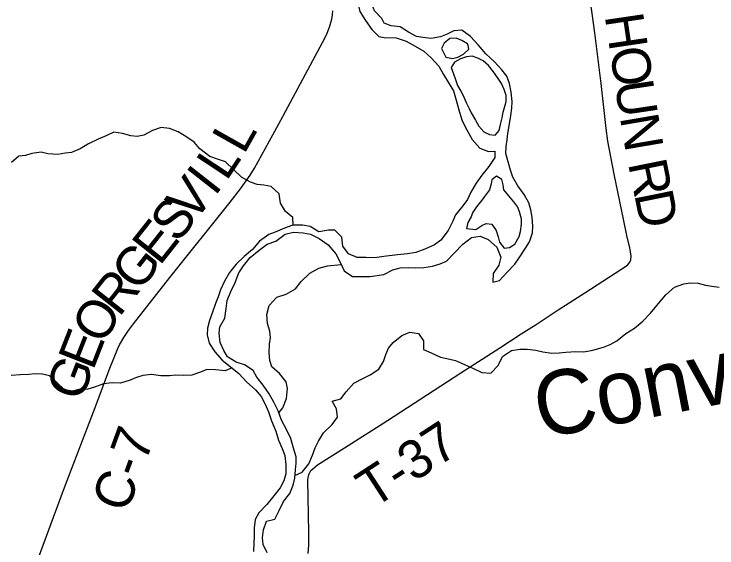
# Model space of a CAD drawing. Extents: x 114843 to 284848, y 317643 to 566895.
# Drawn here: x 133165 to 138651, y 419999 to 424165 of the extents above; entities that cross this region are included whole.
import ezdxf

# ---------------------------------------------------------------- set-up
doc = ezdxf.new("R2010")
doc.units = 0
for name, color, linetype in [('GM_X_County_Road', 7, 'Continuous'), ('GM_X_County_Road_Text', 7, 'Continuous'), ('GM_X_Major_River', 7, 'Continuous'), ('GM_X_Minor_River', 7, 'Continuous'), ('GM_X_Minor_River_Text', 7, 'Continuous'), ('GM_X_Township_Road', 7, 'Continuous'), ('GM_X_Township_Road_Text', 7, 'Continuous')]:
    doc.layers.add(name, color=color, linetype=linetype)

msp = doc.modelspace()

# ---------------------------------------------------------------- linework, layer by layer
at = {"layer": 'GM_X_County_Road'}
msp.add_lwpolyline([(133257.1, 419653.4), (133472.8, 420237.9), (133567.7, 420492.1), (133799, 421095.8), (133914, 421402.6), (133974.5, 421555.1), (133988.3, 421584.7), (134021.7, 421641.2), (134058.5, 421695.4), (134097.6, 421748), (134381.3, 422108.6), (134852.8, 422696.9), (134932.7, 422800.8), (135008, 422908), (135043.1, 422963.3), (135186, 423221.4), (135246.5, 423337.8), (135572.4, 423944), (135602.6, 424002.2), (135628.4, 424062.4), (135645, 424125.8), (135650.5, 424158.1), (135653.8, 424190.8)], dxfattribs=at)
at = {"layer": 'GM_X_Major_River'}
for points in [[(136054.2, 425057.7), (135950.5, 425002.2), (135900.5, 425002.4), (135842.1, 424938.4), (135823.8, 424876.3), (135813.5, 424824.1), (135795.2, 424748), (135776.8, 424683.8), (135782.5, 424615.6), (135796.3, 424545.3), (135802, 424477.1), (135809.7, 424410.9), (135825.5, 424356.7), (135841.2, 424292.4), (135851, 424240.2), (135864.8, 424186), (135908.5, 424113.6), (135956.3, 424043.2), (136012.1, 423990.9), (136054.1, 423980.7)], [(136054.3, 424093), (136034.8, 424129.2), (135979, 424189.6), (135955.2, 424251.9), (135925.5, 424324.2), (135911.8, 424390.4), (135908.1, 424458.7), (135880.6, 424585.2), (135880.8, 424635.3), (135877.1, 424707.6), (135883.4, 424767.7), (135911.7, 424821.8), (135972, 424875.7), (136055.4, 424930.7)], [(136051.6, 422131.5), (136122.1, 422168), (136178.7, 422185.3), (136246.7, 422187.6), (136296.8, 422183.8), (136362.9, 422186.1), (136430.9, 422196.4), (136490.9, 422214.7), (136540.9, 422237), (136600.7, 422299.4), (136668.5, 422370), (136734.4, 422422.4), (136802.5, 422430.7), (136864.6, 422404.9), (136932.9, 422344.9), (136965.2, 422268.8), (136949.4, 422206.5), (136903.6, 422140.1), (136901.8, 422073.8), (136953.9, 422086.1), (137011.7, 422148.5), (137073.5, 422213), (137107.4, 422263.3), (137157.2, 422337.8), (137187, 422388.1), (137210.8, 422458.4), (137214.6, 422508.6), (137208.4, 422578.9), (137198.2, 422637), (137181.9, 422691.2), (137145.7, 422757.3), (137097.4, 422823.3), (137057.1, 422891.4), (137040.9, 422947.6), (137020.6, 423011.7), (137002.4, 423075.9), (137006.2, 423132.1), (137014, 423182.3), (137017.8, 423232.5), (137031.6, 423308.9), (137043.4, 423373.2), (137049.2, 423429.4), (137053, 423481.6), (137044.7, 423555.8), (137032.5, 423622), (137012.2, 423680.2), (136972, 423730.2), (136915.7, 423792.2), (136847.4, 423854.2), (136787.1, 423924.2), (136726.8, 423990.2), (136658.6, 424038.1), (136596.5, 424033.8), (136546.6, 424007.5), (136494.6, 423987.3), (136420.6, 423974.9), (136356.5, 423982.7), (136306.4, 423990.5), (136244.2, 424022.4), (136178, 424064.3), (136108, 424072.9), (136054.3, 424093)], [(136054.1, 423980.7), (136148.2, 423979.9), (136224.4, 423954.1), (136294.6, 423914.2), (136362.8, 423876.3), (136421.1, 423822.4), (136481.4, 423758.4), (136517.7, 423694.3), (136562, 423620.2), (136594.2, 423566.1), (136610.4, 423512), (136642.8, 423399.7), (136663.1, 423331.5), (136701.4, 423255.4), (136739.7, 423185.3), (136800, 423119.2), (136868.2, 423093.4), (136918.2, 423095.6), (136918.4, 423045.4), (136870.6, 422975), (136816.8, 422908.5), (136773, 422844.1), (136731.2, 422775.7), (136703.3, 422717.4), (136667.5, 422667.1), (136611.7, 422598.6), (136589.8, 422548.3), (136552, 422475.9), (136496.2, 422401.4), (136446.3, 422363.1), (136372.4, 422330.6), (136300.4, 422304.3), (136236.3, 422294), (136158.3, 422285.6), (136051.8, 422272.7)], [(136708.3, 423918.8), (136705, 423931.9), (136658.9, 423957.8), (136614.8, 423977.7), (136566.7, 423973.5), (136520.8, 423937.2), (136500.9, 423894.9), (136535.2, 423828.8)], [(136535.2, 423828.8), (136587.3, 423819), (136629.3, 423829.2), (136673.3, 423851.5), (136715.2, 423891.8), (136708.3, 423918.8)], [(136937.2, 423239.9), (136951.7, 423256.4), (136961.5, 423302.6), (136973.4, 423354.8), (136981.2, 423399), (136997, 423453.3), (137004.9, 423483.4), (137004.8, 423529.6), (136990.6, 423575.7), (136970.4, 423623.8), (136938.2, 423669.8), (136906, 423713.9), (136867.8, 423763.9), (136827.6, 423799.9), (136785.5, 423821.8), (136739.4, 423835.7), (136695.4, 423831.5), (136649.4, 423815.2), (136603.4, 423789), (136577.5, 423746.7)], [(136577.5, 423746.7), (136587.6, 423718.6), (136607.9, 423662.5), (136626.1, 423608.4), (136652.3, 423562.3), (136670.4, 423528.3), (136694.6, 423474.1), (136716.8, 423428.1), (136733, 423394), (136767.2, 423337.9), (136791.4, 423289.8), (136831.6, 423245.8), (136875.7, 423223.9), (136919.8, 423220.1), (136937.2, 423239.9)], [(137098.9, 422649.6), (137096, 422656.7), (137065.8, 422700.8), (137025.6, 422746.8), (136987.4, 422792.8), (136983.2, 422832.9), (136971.1, 422873), (136930.9, 422901), (136895, 422870.7), (136889.1, 422840.6), (136875.2, 422794.3), (136837.4, 422742), (136815.5, 422711.8), (136775.6, 422659.4), (136743.8, 422613.2), (136731.8, 422583), (136706, 422538.7), (136696.1, 422492.5)], [(136696.1, 422492.5), (136768.2, 422484.8), (136816.2, 422515.1), (136850.2, 422531.3), (136894.2, 422525.4), (136928.4, 422475.4), (136944.6, 422427.3), (136954.8, 422385.2), (136991, 422337.1), (137033, 422343.3), (137073, 422369.6), (137106.8, 422429.9), (137118.7, 422468.1), (137124.5, 422524.3), (137126.3, 422566.5), (137110.1, 422622.6), (137098.9, 422649.6)], [(136051.8, 422272.7), (135978.4, 422263.7), (135910.3, 422265.9), (135842.2, 422264.2), (135776.2, 422292.5), (135732.4, 422354.8), (135722.7, 422423.1), (135668.9, 422477.4), (135618.8, 422479.6), (135544.6, 422465.8), (135476.7, 422508.2), (135416.7, 422518.5), (135340.5, 422518.7), (135276.3, 422492.9), (135204.1, 422463), (135153.9, 422445.2), (135079.6, 422393.3), (135027.2, 422327.3), (134960.8, 422273.3), (134898.5, 422213.4), (134846.1, 422147.4), (134807.8, 422081.3), (134777.4, 422013.2), (134759.1, 421959.1), (134736.9, 421907), (134714.5, 421838.9), (134690.2, 421772.8), (134675.9, 421712.7), (134671.7, 421660.5), (134687.4, 421596.3), (134731.2, 421527.9), (134789, 421463.5), (134852.9, 421415.1), (134920.7, 421358.7), (134982.5, 421292.3), (135048.4, 421231.9), (135094.2, 421179.6), (135122, 421125.3), (135151.8, 421061), (135173.5, 420990.7), (135209.2, 420910.4), (135229, 420840.1), (135258.7, 420773.8), (135278.5, 420719.6), (135286.2, 420647.3), (135285.9, 420577.1), (135269.6, 420521), (135241.3, 420467), (135193, 420405), (135138.6, 420337), (135076.2, 420273), (135046, 420221), (135039.7, 420156.8), (135039.4, 420090.6), (135037.2, 420036.5), (135032.9, 419970.3)], [(135141, 419959.9), (135109.2, 420024.2), (135103.4, 420076.4), (135111.7, 420140.5), (135136.1, 420208.6), (135200.2, 420224.4), (135234.6, 420290.5), (135268.9, 420360.6), (135317.3, 420422.6), (135343.6, 420488.7), (135355.9, 420542.8), (135362.2, 420609), (135366.4, 420659.1), (135366.6, 420709.2), (135346.9, 420777.5), (135325.2, 420851.8), (135291.4, 420924.1), (135253.7, 420996.5), (135226, 421068.8), (135192.2, 421137.1), (135156.4, 421201.4), (135110.6, 421267.8), (135060.8, 421332.1), (135031, 421384.4), (134963.1, 421426.8), (134899.1, 421449.1), (134831.2, 421489.4), (134803.3, 421539.7), (134773.6, 421602), (134765.9, 421674.2), (134772.1, 421724.3), (134810.5, 421790.4), (134820.8, 421866.6), (134829.1, 421930.8), (134857.5, 421998.9), (134889.8, 422071), (134920.2, 422145.1), (134956.5, 422199.1), (135008.9, 422265.1), (135077.2, 422323.1), (135141.6, 422369), (135207.8, 422392.8), (135282.1, 422446.7), (135346.3, 422462.5), (135420.4, 422456.3), (135478.4, 422446), (135546.4, 422413.7), (135616.3, 422363.3), (135676.1, 422292.8), (135709.8, 422228.5), (135741.6, 422162.2), (135807.5, 422117.8), (135879.6, 422117.6), (135945.6, 422117), (136051.6, 422131.5)]]:
    msp.add_lwpolyline(points, dxfattribs=at)
at = {"layer": 'GM_X_Minor_River'}
for points in [[(135342.5, 422518.7), (135340.8, 422576.9), (135284.9, 422625.2), (135245.1, 422689.6), (135235.4, 422761.9), (135171.6, 422818.2), (135115.6, 422830.5), (135063.5, 422834.7), (135009.5, 422852.9), (134939.5, 422891.3), (134815.9, 423012.1), (134761.9, 423030.4), (134693.9, 423052.7), (134614, 423113.1), (134570.2, 423165.5), (134514.3, 423203.8), (134446.3, 423246.2), (134378.4, 423272.5), (134312.3, 423280.7), (134246.1, 423256.9), (134177.8, 423221), (134125.7, 423209.2), (134075.6, 423213.4), (134011.6, 423231.7), (133943.5, 423243.9), (133889.3, 423218.1), (133823.1, 423188.2), (133746.8, 423152.4), (133680.5, 423112.5), (133614.3, 423084.6), (133564.2, 423078.8), (133506.1, 423069), (133430, 423075.3), (133376, 423087.5), (133303.8, 423075.7), (133253.6, 423061.8), (133203.5, 423056), (133145.2, 423006.1)], [(135232.5, 421051.7), (135264.1, 421092.7), (135290.5, 421164.8), (135298.8, 421243), (135289, 421295.2), (135237.2, 421359.6), (135177.4, 421412), (135161.6, 421462.2), (135155.8, 421522.4), (135160.1, 421588.6), (135166.4, 421640.7), (135162.6, 421690.9), (135142.8, 421749.1), (135139.1, 421821.3), (135155.5, 421889.5), (135215.8, 421955.5), (135288.1, 421979.3), (135362.4, 422021.1), (135406.7, 422077.2), (135473.1, 422143.1), (135543.4, 422181), (135611.5, 422198.8), (135718.6, 422210.1)], [(136049.6, 421453.5), (136067.2, 421507.8), (136088, 421557.7), (136122.7, 421601), (136190.6, 421655.5), (136254.6, 421681.8), (136320.7, 421672), (136360.9, 421614), (136361.2, 421547.8), (136421.3, 421521.9), (136493.5, 421486.1), (136543.6, 421478.2), (136609.7, 421462.4), (136750.1, 421398.8), (136816.3, 421368.9), (136886.4, 421361.2), (136942.2, 421421.6), (136976, 421492), (137047.9, 421540.5), (137112, 421550.7), (137170, 421549), (137236.1, 421541.2), (137292.2, 421529.4), (137362.3, 421517.6), (137420.4, 421519.9), (137472.4, 421526.1), (137548.5, 421530.4), (137612.6, 421528.6), (137682.6, 421541), (137764.6, 421565.4), (137816.6, 421585.7), (137868.6, 421614), (137938.4, 421672.5), (138006.3, 421714.9), (138072.2, 421767.3), (138132.1, 421831.8), (138193.8, 421906.3), (138251.7, 421974.8), (138319.5, 422033.3), (138391.5, 422059.7), (138445.5, 422067.9), (138503.6, 422064.1), (138561.7, 422050.3), (138611.8, 422040.5), (138667.9, 422032.6)], [(135357.9, 420564), (135414.2, 420590.7), (135466.5, 420654.7), (135494.9, 420722.8), (135515.1, 420778.9), (135541.4, 420833), (135579.8, 420897), (135648.1, 420961), (135690.5, 421019), (135680.7, 421083.2), (135646.9, 421143.5), (135715.1, 421161.3), (135757.4, 421217.3), (135817.8, 421285.3), (135892.1, 421323.2), (135944.3, 421349.1), (136012.6, 421394.9), (136049.6, 421453.5)], [(134866.5, 421403.9), (134812.7, 421381.2), (134738.6, 421387.5), (134670.5, 421391.7), (134620.3, 421369.8), (134552.1, 421348), (134484, 421344.3), (134427.9, 421346.5), (134377.8, 421342.6), (134311.7, 421342.9), (134237.6, 421351.1), (134171.5, 421345.4), (134121.3, 421329.5), (134071.2, 421307.6), (133997, 421283.8), (133930.9, 421286), (133864.7, 421278.3), (133794.5, 421254.4), (133740.3, 421238.6), (133672.2, 421234.8), (133622.1, 421223), (133560, 421231.2), (133500.2, 421289.6), (133442.3, 421342), (133388.3, 421354.2), (133330.2, 421358.4), (133280.1, 421352.6), (133214, 421348.8), (133143.9, 421345.1)]]:
    msp.add_lwpolyline(points, dxfattribs=at)
at = {"layer": 'GM_X_Township_Road'}
msp.add_lwpolyline([(135461.7, 419954.9), (135465.1, 420020.2), (135466, 420118.1), (135458.4, 420530.5), (135462.2, 420560.8), (135467.6, 420577.9), (135480.4, 420601.9), (135495.9, 420617), (135534.3, 420647.3), (135745.5, 420779.5), (136079.5, 420992.8), (136496.3, 421262.5), (136651.4, 421364.9), (136956.5, 421559.1), (137123.1, 421668.8), (137205, 421721), (137232.9, 421737), (137412.9, 421855.8), (137620.3, 421988.9), (137952.4, 422206.1), (137970.5, 422229.3), (137977.9, 422247.5), (137980.3, 422274.9), (137976.9, 422308.9), (137970.9, 422340.8), (137947.5, 422436.1), (137920.5, 422563.8), (137848.7, 422916.5), (137799.5, 423173.4), (137786.3, 423270.6), (137746.2, 423621.8), (137697.9, 424017.5), (137653.4, 424341.7)], dxfattribs=at)

# ---------------------------------------------------------------- texts
at = {"layer": 'GM_X_County_Road_Text'}
for s, height, rotation, p in [('L', 300, 60.6351, (134959.3, 423061.8)), ('L', 300, 56.4098, (134822.5, 422854.3)), ('I', 300, 51.8814, (134731.3, 422736.3)), ('V', 300, 51.6421, (134566.6, 422528.3)), ('S', 300, 51.6225, (134440.9, 422369.5)), ('E', 300, 51.6238, (134301.6, 422193.6)), ('G', 300, 51.6237, (134137.7, 421986.6)), ('R', 300, 51.7803, (133985.4, 421793.2)), ('O', 300, 59.5676, (133857.7, 421574.4)), ('E', 300, 68.6108, (133781.4, 421376.7)), ('G', 300, 68.9097, (133686.5, 421130.8)), ('C-7', 300.01, 69.8024, (134044.9, 420262))]:
    msp.add_text(s, height=height, rotation=rotation, dxfattribs=at).set_placement(p)
at = {"layer": 'GM_X_Minor_River_Text'}
msp.add_text('Converse', height=500.04, rotation=10.9422, dxfattribs=at).set_placement((137274.7, 420849.2))
at = {"layer": 'GM_X_Township_Road_Text'}
for s, height, rotation, p in [('H', 300, 278.4335, (137774.5, 424151.9)), ('O', 300, 278.4327, (137813.2, 423890.7)), ('U', 300, 278.5203, (137852, 423629.1)), ('N', 300, 279.6685, (137892.2, 423361.5)), ('R', 300, 281.3571, (137955.7, 423001)), ('D', 300, 281.4386, (138004.3, 422759)), ('T-37', 300.01, 33.0191, (135967.1, 420302.2))]:
    msp.add_text(s, height=height, rotation=rotation, dxfattribs=at).set_placement(p)

doc.saveas('drawing.dxf')
